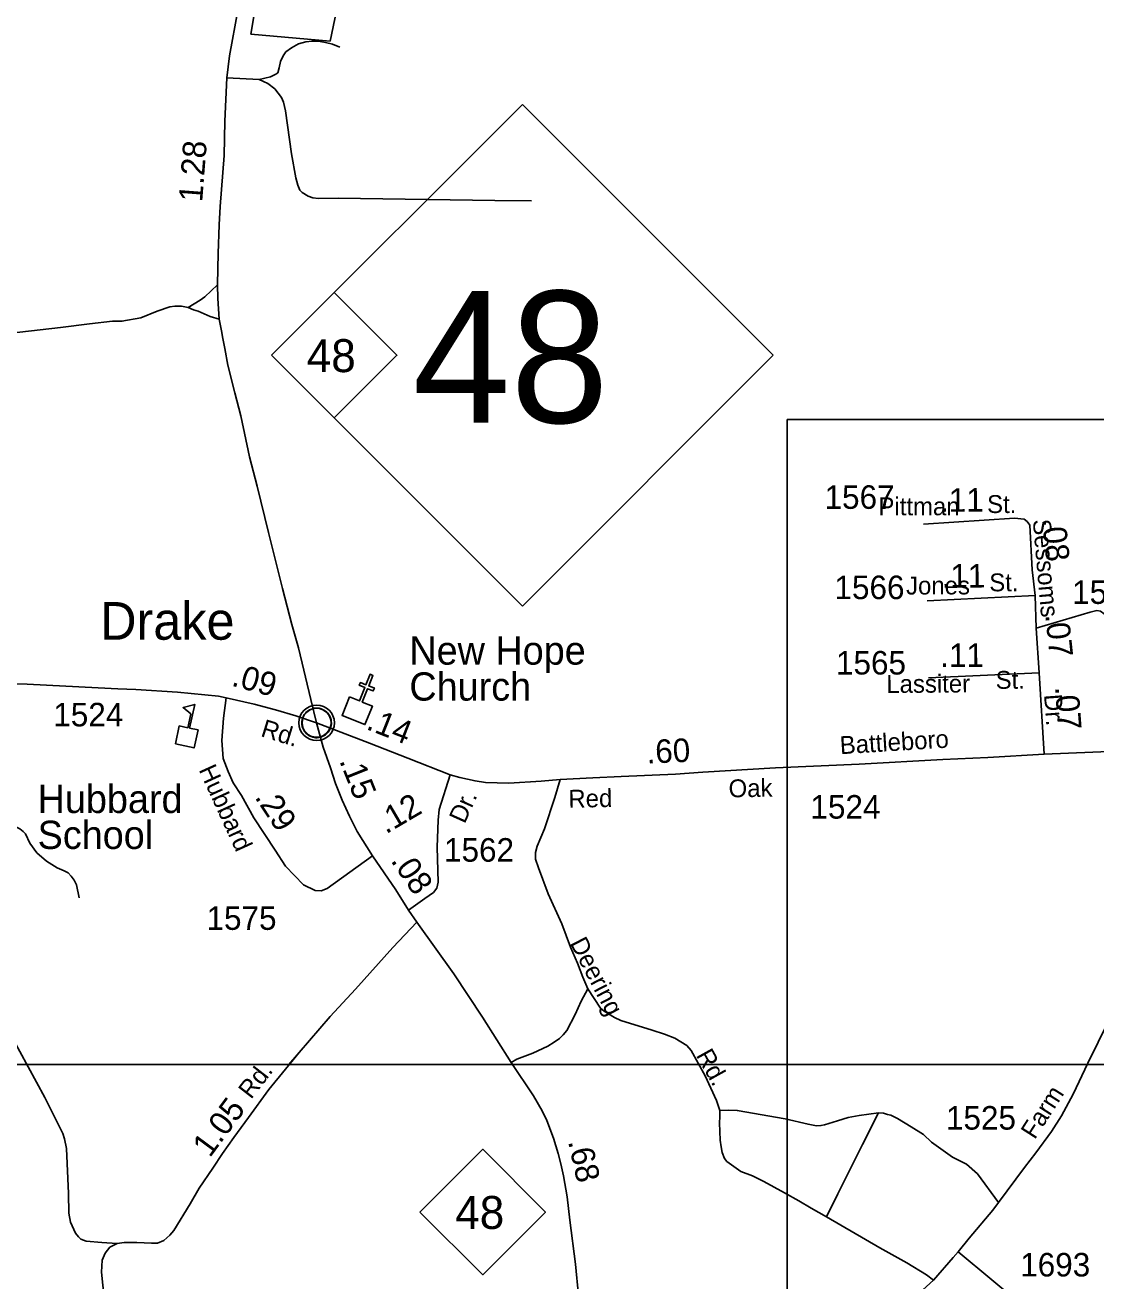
# Model space of a CAD drawing. Extents: x 2220236 to 2384410, y 720751 to 894131.
# Drawn here: x 2348205 to 2353890, y 831981 to 838650 of the extents above; entities that cross this region are included whole.
import ezdxf

# ---------------------------------------------------------------- set-up
doc = ezdxf.new("R2010")
doc.units = 0
doc.layers.add('Default', color=7, linetype='Continuous')

msp = doc.modelspace()

# ---------------------------------------------------------------- linework, layer by layer
at = {"layer": 'Default'}
for p, q in [((2349447, 838361.9), (2349275.4, 838370.5)), ((2349513.3, 836896.9), (2350845.3, 838228.9)), ((2350845.3, 838228.9), (2352177.3, 836896.9)), ((2350845.3, 835564.9), (2349513.3, 836896.9)), ((2352177.3, 836896.9), (2350845.3, 835564.9)), ((2353568, 835621.1), (2352994.1, 835591.9)), ((2353568, 835621.1), (2352994.1, 835591.9)), ((2353589.9, 835209.9), (2353001.4, 835183.9)), ((2353589.9, 835209.9), (2353001.4, 835183.9)), ((2353615.1, 834777.6), (2353589.9, 835209.9)), ((2353615.1, 834777.6), (2353589.9, 835209.9)), ((2323179.2, 833130.1), (2374393.9, 833129.7))]:
    msp.add_line(p, q, dxfattribs=at)
for points in [[(2349404.2, 838602.8), (2349444.2, 838844.6), (2349876.1, 838812.5), (2349824.3, 838565.6), (2349404.2, 838602.8)], [(2349752.8, 834944.9), (2349722.3, 835068.9), (2349656, 835342.9), (2349620.9, 835466.5), (2349571.2, 835657.6), (2349497.9, 835956.2), (2349436.4, 836202.3), (2349397.1, 836356.8), (2349350, 836574.2), (2349318.6, 836697.2), (2349282, 836843.9), (2349265, 836932), (2349254.5, 836986.2), (2349247.5, 837026.3), (2349235.3, 837089.2), (2349228.3, 837197.4), (2349226.6, 837270.7), (2349228.3, 837358), (2349230.1, 837436.6), (2349235.3, 837590.2), (2349240.5, 837686.2), (2349261.5, 837958.5), (2349265, 838140.1), (2349275.4, 838370.5), (2349289.4, 838487.5), (2349334.5, 838727.8)], [(2349752.8, 834944.9), (2349722.3, 835068.9), (2349656, 835342.9), (2349620.9, 835466.5), (2349571.2, 835657.6), (2349497.9, 835956.2), (2349436.4, 836202.3), (2349397.1, 836356.8), (2349350, 836574.2), (2349318.6, 836697.2), (2349282, 836843.9), (2349265, 836932), (2349254.5, 836986.2), (2349247.5, 837026.3), (2349235.3, 837089.2), (2349228.3, 837197.4), (2349226.6, 837270.7), (2349228.3, 837358), (2349230.1, 837436.6), (2349235.3, 837590.2), (2349240.5, 837686.2), (2349261.5, 837958.5), (2349265, 838140.1), (2349275.4, 838370.5), (2349289.4, 838487.5), (2349334.5, 838727.8)], [(2349876.8, 838533.1), (2349836.6, 838548.5), (2349800.4, 838558.2), (2349760.5, 838565.6), (2349728.4, 838565.3), (2349696.4, 838561), (2349656.6, 838550.3), (2349618.8, 838530), (2349589.1, 838507.6), (2349575.4, 838487.4), (2349561.8, 838457.2), (2349554.2, 838423.3), (2349546.4, 838397.2), (2349536.6, 838389), (2349508.7, 838374.6), (2349447, 838361.9)], [(2350894.2, 837717.5), (2350698.3, 837719.1), (2349866.4, 837731.1), (2349762.4, 837729.9), (2349732.4, 837733.7), (2349708.3, 837741.3), (2349676.1, 837761), (2349664, 837772.7), (2349653.7, 837800.7), (2349643.1, 837838.5), (2349619.7, 837966.2), (2349586.9, 838195.7), (2349576.4, 838241.5), (2349566, 838265.5), (2349531.6, 838310.9), (2349493.1, 838340.6), (2349447, 838361.9)], [(2349226.6, 837270.7), (2349158.9, 837206.8), (2349135.1, 837188.6), (2349071.6, 837149.8)], [(2349071.6, 837149.8), (2349035.5, 837157.3), (2348999.5, 837157), (2348973.6, 837154.6), (2348905.9, 837131.8), (2348820.3, 837094.9), (2348718.6, 837077.5), (2348668.6, 837077.1), (2348546.9, 837063.5), (2348393.1, 837043.6), (2347959.9, 836994.5)], [(2349235.3, 837089.2), (2349188.2, 837103.1), (2349123.8, 837130.5), (2349099.7, 837138.1), (2349071.6, 837149.8)], [(2352250.4, 836555.8), (2366536.4, 836555.8), (2366536.4, 826026.4), (2352250.4, 826026.4), (2352250.4, 836555.8)], [(2353525.9, 836013.7), (2353509.7, 836026.7), (2353457.8, 836031.6), (2352974.7, 835999.1)], [(2353525.9, 836013.7), (2353509.7, 836026.7), (2353457.8, 836031.6), (2352974.7, 835999.1)], [(2353568, 835621.1), (2353551.8, 835757.4), (2353538.9, 835994.3), (2353525.9, 836013.7)], [(2353568, 835621.1), (2353551.8, 835757.4), (2353538.9, 835994.3), (2353525.9, 836013.7)], [(2353589.9, 835209.9), (2353574.1, 835446.7), (2353568, 835621.1)], [(2353589.9, 835209.9), (2353574.1, 835446.7), (2353568, 835621.1)], [(2353574.1, 835446.7), (2353860.5, 835533.2), (2353896.2, 835540.8), (2353915.7, 835537.5), (2353934, 835523.5), (2353952.7, 835496.9), (2353972.2, 835455.6), (2353984.4, 835355.8), (2353991.6, 835044.3), (2354003.8, 834793.7)], [(2349273, 835077.6), (2349231.2, 835086.3), (2349014.8, 835107.3), (2348793.3, 835121.2), (2348697.9, 835124.4), (2348593.8, 835131.2), (2348216.7, 835149.2), (2348026.5, 835152.7)], [(2348026.5, 835152.7), (2348036.4, 834948.1), (2348046.3, 834788.2), (2348059.9, 834656.5), (2348090.2, 834452.9), (2348098.6, 834425), (2348098.7, 834417), (2348114.9, 834401.2), (2348144.9, 834397.5), (2348177.2, 834382), (2348195.3, 834368.1), (2348207.5, 834354.4), (2348230.1, 834306.5), (2348266.6, 834255), (2348319.1, 834209.7), (2348375.5, 834174.4), (2348411.8, 834158.9), (2348433.9, 834147.2), (2348450.1, 834131.2), (2348466.2, 834109.5), (2348478.7, 834083.6), (2348491.5, 834015.9)], [(2349273, 835077.6), (2349231.2, 835086.3), (2349014.8, 835107.3), (2348793.3, 835121.2), (2348697.9, 835124.4), (2348593.8, 835131.2), (2348216.7, 835149.2), (2348026.5, 835152.7)], [(2349273, 835077.6), (2349259.1, 834969.4), (2349250.4, 834850.6), (2349257.3, 834754.6), (2349283.5, 834686.5), (2349309.7, 834625.4), (2349353.3, 834559.1), (2349418.7, 834440.4), (2349532.1, 834269.3), (2349588, 834183.8), (2349683.9, 834084.2), (2349745, 834054.6), (2349776.4, 834052.8), (2349809.5, 834065), (2350050.3, 834237.9)], [(2349273, 835077.6), (2349259.1, 834969.4), (2349250.4, 834850.6), (2349257.3, 834754.6), (2349283.5, 834686.5), (2349309.7, 834625.4), (2349353.3, 834559.1), (2349418.7, 834440.4), (2349532.1, 834269.3), (2349588, 834183.8), (2349683.9, 834084.2), (2349745, 834054.6), (2349776.4, 834052.8), (2349809.5, 834065), (2350050.3, 834237.9)], [(2349752.8, 834944.9), (2349642.9, 834981.6), (2349534.7, 835013), (2349420.5, 835044.4), (2349273, 835077.6)], [(2349752.8, 834944.9), (2349642.9, 834981.6), (2349534.7, 835013), (2349420.5, 835044.4), (2349273, 835077.6)], [(2350462, 834669.1), (2350237, 834756.4), (2350033.7, 834836.7), (2349752.8, 834944.9)], [(2350050.3, 834237.9), (2349968.3, 834367.1), (2349928.2, 834449.1), (2349888, 834534.7), (2349853.1, 834621.9), (2349827, 834705.7), (2349786.9, 834815.7), (2349752.8, 834944.9)], [(2350462, 834669.1), (2350237, 834756.4), (2350033.7, 834836.7), (2349752.8, 834944.9)], [(2350050.3, 834237.9), (2349968.3, 834367.1), (2349928.2, 834449.1), (2349888, 834534.7), (2349853.1, 834621.9), (2349827, 834705.7), (2349786.9, 834815.7), (2349752.8, 834944.9)], [(2354690.6, 834836.3), (2354579.6, 834624.6), (2354500.1, 834467.2), (2354272.3, 833999.2), (2354165.3, 833768.8), (2353957.8, 833360), (2353848.4, 833137), (2353769, 832973.1), (2353707.4, 832858), (2353653.9, 832773.6), (2353571.2, 832661.7), (2353511.2, 832583.8), (2353373.4, 832397.2), (2353343.9, 832356.4), (2353217.5, 832207.2), (2353158.8, 832135.6)], [(2354690.6, 834836.3), (2354003.8, 834793.7), (2353615.1, 834777.6)], [(2354690.6, 834836.3), (2354003.8, 834793.7), (2353615.1, 834777.6)], [(2354690.6, 834836.3), (2354579.6, 834624.6), (2354500.1, 834467.2), (2354272.3, 833999.2), (2354165.3, 833768.8), (2353957.8, 833360), (2353848.4, 833137), (2353844.9, 833129.7)], [(2353615.1, 834777.6), (2353316.8, 834761.4), (2353077.6, 834749.2), (2352632.6, 834725.7), (2352190, 834706.2), (2351802.6, 834681.9), (2351658.3, 834672.1), (2351369.7, 834659.2), (2351219.7, 834651.9), (2351045.6, 834642.9), (2350945.3, 834634.2), (2350772.6, 834623.7), (2350649.6, 834627.2), (2350593.8, 834635.9), (2350512.6, 834655.1), (2350462, 834669.1)], [(2353615.1, 834777.6), (2353316.8, 834761.4), (2353077.6, 834749.2), (2352632.6, 834725.7), (2352190, 834706.2), (2351802.6, 834681.9), (2351658.3, 834672.1), (2351369.7, 834659.2), (2351219.7, 834651.9), (2351045.6, 834642.9), (2350945.3, 834634.2), (2350772.6, 834623.7), (2350649.6, 834627.2), (2350593.8, 834635.9), (2350512.6, 834655.1), (2350462, 834669.1)], [(2350462, 834669.1), (2350404.2, 834484.8), (2350397.6, 834426.9), (2350392.6, 834284.5), (2350397.6, 834099), (2350391, 834065.9), (2350372.8, 834044.3), (2350328.1, 834011.2), (2350240.5, 833949.5)], [(2350462, 834669.1), (2350404.2, 834484.8), (2350397.6, 834426.9), (2350392.6, 834284.5), (2350397.6, 834099), (2350391, 834065.9), (2350372.8, 834044.3), (2350328.1, 834011.2), (2350240.5, 833949.5)], [(2351192.4, 833532.4), (2351165.7, 833594), (2351138.1, 833668.8), (2351101.5, 833752.6), (2351054.3, 833876.5), (2350982.8, 834037.1), (2350930.5, 834175), (2350914.8, 834220.4), (2350914.1, 834256.8), (2350923.5, 834290.2), (2350961.9, 834381), (2351017.7, 834548.6), (2351045.6, 834642.9)], [(2350240.5, 833949.5), (2350173.3, 834058.1), (2350050.3, 834237.9)], [(2350240.5, 833949.5), (2350173.3, 834058.1), (2350050.3, 834237.9)], [(2350284.8, 833885.4), (2350240.5, 833949.5)], [(2350284.8, 833885.4), (2350240.5, 833949.5)], [(2350284.8, 833885.4), (2350156.7, 833750.8), (2349959.6, 833530.8), (2349825.2, 833385.9), (2349660.4, 833193.9), (2349499.8, 832996.6), (2349391.7, 832848.2), (2349313.2, 832741.8), (2349253.9, 832658), (2349201.5, 832579.4), (2349129.8, 832474), (2349080.8, 832389.4), (2348993.9, 832249.4), (2348973, 832223.3), (2348941.6, 832195.3), (2348908.4, 832181.4), (2348875.3, 832181.4), (2348798.5, 832184.9), (2348730.5, 832184.9), (2348693.8, 832179.6), (2348655.4, 832160.4), (2348629.3, 832129), (2348613.6, 832090.6), (2348610.1, 832027.7), (2348631, 831820)], [(2350285.6, 833886.2), (2350156.7, 833750.8), (2349959.6, 833530.8), (2349825.2, 833385.9), (2349605.4, 833129.9)], [(2350284.8, 833885.4), (2350156.7, 833750.8), (2349959.6, 833530.8), (2349825.2, 833385.9), (2349605.4, 833129.9)], [(2350794.4, 833129.7), (2350786.5, 833141.5), (2350633, 833382.4), (2350481.2, 833611.1), (2350284.8, 833885.4)], [(2351414.5, 830571.2), (2351317.3, 830903.8), (2351280, 831067.6), (2351231.4, 831242.8), (2351198.9, 831437.5), (2351157.3, 831753.6), (2351143.3, 831903.8), (2351127.6, 832069.6), (2351098, 832303.9), (2351083.4, 832428), (2351063.9, 832539.2), (2351050, 832602.1), (2351035.2, 832658), (2351009.9, 832738.3), (2350975, 832832.5), (2350950.5, 832884.9), (2350905.2, 832963.5), (2350786.5, 833141.5), (2350633, 833382.4), (2350481.2, 833611.1), (2350284.8, 833885.4)], [(2351192.4, 833532.4), (2351157.1, 833466), (2351126, 833395.6), (2351081, 833311.2), (2351061.4, 833287), (2351041.6, 833268.7), (2351013.8, 833248.4), (2350980.2, 833228), (2350900.7, 833190.9), (2350815, 833158), (2350786.5, 833141.5)], [(2351894, 832885), (2351875.2, 832938.7), (2351815.8, 833070.1), (2351742.1, 833205.1), (2351717.8, 833230.8), (2351655.4, 833270), (2351599.1, 833291.3), (2351535, 833312.5), (2351368.4, 833364.5), (2351334.1, 833380.1), (2351279.7, 833413.5), (2351259.7, 833429.1), (2351192.4, 833532.4)], [(2348693.8, 832179.6), (2348611.8, 832184.9), (2348528.9, 832191.8), (2348501, 832202.3), (2348488.8, 832214.5), (2348472.9, 832235.1), (2348445.2, 832293.1), (2348436.5, 832340.2), (2348434.7, 832445), (2348424.3, 832684.1), (2348413.8, 832734.8), (2348405.1, 832764.4), (2348309.1, 832954.7), (2348089.3, 833361.5), (2348049.2, 833410.4)], [(2352459.8, 832321.8), (2352378.8, 832367.2), (2352313.9, 832406.2), (2352237.7, 832448.3), (2352127.5, 832508.4), (2352067.5, 832539.2), (2352005.9, 832562.4), (2351931.3, 832615.6), (2351919, 832631.3), (2351906.7, 832663.2), (2351900.3, 832693.2), (2351895.8, 832729), (2351892.6, 832820.9), (2351894.3, 832853), (2351894, 832885)], [(2352735.4, 832873.4), (2352633.7, 832859.7), (2352574.2, 832849.2), (2352518.3, 832830.5), (2352448.8, 832809.6), (2352430.7, 832805.5), (2352406.7, 832805.1), (2352362.6, 832812.7), (2352240.4, 832841.1), (2351985.8, 832886.2), (2351941.9, 832887.6), (2351894, 832885)], [(2352735.4, 832873.4), (2352651.1, 832704.6), (2352519.8, 832443.5), (2352459.8, 832321.8)], [(2353373.4, 832397.2), (2353262.3, 832548.9), (2353204, 832600.8), (2353129.4, 832638.1), (2353017.5, 832717.6), (2352975.1, 832757.9), (2352908.9, 832798.7), (2352837.6, 832844.2), (2352801.9, 832860.4), (2352784.1, 832865.3), (2352763, 832871.7), (2352735.4, 832873.4)], [(2353027.3, 831984.4), (2352991.6, 832013.6), (2352886.8, 832076.3), (2352742.7, 832157.1), (2352459.8, 832321.8)], [(2353158.8, 832135.6), (2353133.2, 832104.4), (2353027.3, 831984.4), (2352991.6, 831951.9), (2352947.8, 831913), (2352885.8, 831863.3), (2352661.3, 831672.7), (2352630.9, 831647.2), (2352514.1, 831539.1), (2352387.7, 831430.4)], [(2353158.8, 832135.6), (2353516.7, 831837.3), (2353651.2, 831723.7), (2353703.1, 831671.8), (2353745.2, 831606.9), (2353774.4, 831538.8), (2353798.7, 831470.7), (2353811.7, 831392.8), (2353816.6, 831310.1), (2353806.9, 831250), (2353793.9, 831196.5), (2353763.1, 831120.2), (2353720.9, 831048.9), (2353662.6, 830980.7), (2353581.5, 830917.5), (2353475.3, 830859.9)]]:
    msp.add_lwpolyline(points, dxfattribs=at)
for points in [[(2349513.3, 836896.9), (2349846.3, 837229.9), (2350179.3, 836896.9), (2349846.3, 836563.9)], [(2349927.7, 835082.3), (2349980.6, 835061.3), (2350008.8, 835132), (2349979.1, 835143.9), (2349985, 835158.7), (2350014.8, 835146.8), (2350037.1, 835202.7), (2350051.9, 835196.7), (2350029.6, 835140.9), (2350059.4, 835129), (2350053.4, 835114.2), (2350023.7, 835126), (2349995.5, 835055.3), (2350049, 835033.8), (2350009.5, 834935), (2349888.2, 834983.4)], [(2349002.9, 834833), (2349023.7, 834928.7), (2349068.7, 834918.9), (2349084.6, 834992.3), (2349043.8, 835026), (2349105.4, 835042.5), (2349078.1, 834916.9), (2349123.1, 834907.1), (2349102.3, 834811.4)], [(2349675.2, 834957.3), (2349676.2, 834962.9), (2349678, 834969.5), (2349680.9, 834976.7), (2349683.8, 834982.4), (2349687.2, 834988.2), (2349690.9, 834993.3), (2349694.9, 834997.7), (2349699.5, 835002.3), (2349705, 835006.9), (2349710.4, 835010.5), (2349715.3, 835013.4), (2349720.4, 835015.8), (2349725.8, 835018.1), (2349731.5, 835019.9), (2349735.8, 835021.1), (2349740.6, 835021.8), (2349744.8, 835022.6), (2349751.1, 835022.8), (2349755.6, 835022.7), (2349761.2, 835022.5), (2349766.1, 835021.7), (2349771, 835020.7), (2349776.1, 835019.3), (2349781.2, 835017.4), (2349787.9, 835014.5), (2349794.1, 835011), (2349799.2, 835007.4), (2349804.4, 835003.4), (2349807.7, 835000.3), (2349811.8, 834995.9), (2349815.7, 834991.2), (2349818.7, 834986.6), (2349821.9, 834981.6), (2349824.3, 834976.4), (2349826.4, 834971.4), (2349827.9, 834966.4), (2349829.2, 834961.8), (2349830.3, 834955.8), (2349830.9, 834951.1), (2349831.2, 834945.1), (2349831, 834939.3), (2349830.4, 834933.6), (2349829.5, 834928.1), (2349827.8, 834922), (2349826, 834916.1), (2349823.7, 834911.1), (2349820.5, 834905.1), (2349817.2, 834899.7), (2349813.8, 834895), (2349809.5, 834890.3), (2349804.3, 834885.3), (2349799.2, 834881.2), (2349794.2, 834877.8), (2349789.9, 834875.3), (2349783.1, 834872), (2349775.9, 834869.3), (2349770, 834867.8), (2349763.4, 834866.5), (2349759, 834866.1), (2349754.5, 834865.8), (2349748.9, 834865.8), (2349744.6, 834866.2), (2349739, 834867), (2349733.1, 834868.3), (2349728.5, 834869.6), (2349723.3, 834871.4), (2349718.7, 834873.4), (2349714.8, 834875.7), (2349708, 834879.7), (2349702.4, 834884), (2349697.5, 834888.5), (2349693, 834893.4), (2349689.9, 834897.3), (2349686.9, 834901.5), (2349682.8, 834908.6), (2349681.1, 834912.1), (2349679.3, 834916.2), (2349676.8, 834924.4), (2349675.2, 834931.4), (2349674.5, 834936.6), (2349674.2, 834942.9), (2349674.1, 834947.6), (2349674.7, 834954)], [(2350301.5, 832346.7), (2350634.5, 832679.7), (2350967.5, 832346.7), (2350634.5, 832013.7)]]:
    msp.add_lwpolyline(points, close=True, dxfattribs=at)
for centre, radius in [((2349752.8, 834944.9), 94.3), ((2349752.6, 834945.2), 76.7)]:
    msp.add_circle(centre, radius, dxfattribs=at)

# ---------------------------------------------------------------- texts
for s, height, rotation, p in [('1.28', 125, 85.60409, (2349145.2, 837707.8)), ('.11', 125, 0.35276, (2353062.7, 836065.1)), ('Pittman', 95, 0.02836, (2352735.9, 836046.9)), ('St.', 95, 0.02836, (2353312.7, 836058.9)), ('Sessoms', 95, 274.944, (2353555.1, 836022.7)), ('.08', 125, 276.10339, (2353603.6, 836026.9)), ('.11', 125, 0.35276, (2353071.4, 835662.1)), ('Jones', 95, 0.19937, (2352882.7, 835625.9)), ('St.', 95, 0.19937, (2353324.5, 835643)), ('.07', 125, 276.10339, (2353621.1, 835518.8)), ('.11', 125, 0.35276, (2353064.1, 835240.6)), ('.09', 125, 344.62427, (2349296, 835143.3)), ('Lassiter', 95, 0.35276, (2352778, 835103.4)), ('St.', 95, 0.35276, (2353358.5, 835125)), ('.07', 125, 274.28709, (2353673, 835135.2)), ('Dr.', 95, 274.28709, (2353614.9, 835094.2)), ('.14', 125, 338.44101, (2350010.6, 834913)), ('Rd.', 95, 342.8534, (2349451.3, 834874.7)), ('.60', 125, 2.57505, (2351507, 834727.9)), ('Battleboro', 95, 3.53015, (2352533.4, 834777.8)), ('Hubbard', 95, 294.53318, (2349125.3, 834695.9)), ('.15', 125, 291.78943, (2349872, 834743.2)), ('Oak', 95, 1.03196, (2351941, 834548.5)), ('Red', 95, 1.17816, (2351090.6, 834493.4)), ('.29', 125, 303.5383, (2349421.2, 834549.8)), ('.12', 125, 30.42685, (2350120.8, 834351.8)), ('Dr.', 95, 65.80595, (2350538.7, 834404.5)), ('.08', 125, 304.37314, (2350143.4, 834212.5)), ('Deering', 95, 297.38802, (2351095.5, 833775.6)), ('Rd.', 95, 299.14063, (2351765.1, 833179.6)), ('Rd.', 95, 52.14828, (2349404.5, 832941.6)), ('Farm', 95, 57.41111, (2353565.7, 832727.8)), ('1.05', 125, 53.46108, (2349185.7, 832631.5)), ('.68', 125, 282.52129, (2351087.4, 832721.8))]:
    msp.add_text(s, height=height, rotation=rotation, dxfattribs=at).set_placement(p)
for s, height, p in [('48', 700, (2350261.8, 836538)), ('48', 175, (2349700.4, 836807.2)), ('1567', 125, (2352449.6, 836081.1)), ('1566', 125, (2352502.3, 835601.6)), ('1564', 125, (2353764.1, 835576.3)), ('Drake', 200, (2348603.5, 835386.2)), ('New Hope', 150, (2350245.1, 835253.7)), ('1565', 125, (2352510.3, 835201.3)), ('Church', 150, (2350245.1, 835062.7)), ('1524', 125, (2348354.6, 834925.8)), ('Hubbard', 150, (2348271.5, 834465.8)), ('1524', 125, (2352374.7, 834435.9)), ('School', 150, (2348271.5, 834274.8)), ('1562', 125, (2350429.3, 834207.3)), ('1575', 125, (2349168.1, 833845.2)), ('1525', 125, (2353094.2, 832784.4)), ('48', 175, (2350488.7, 832257)), ('1693', 125, (2353488.5, 832004.4))]:
    msp.add_text(s, height=height, dxfattribs=at).set_placement(p)

doc.saveas('drawing.dxf')
